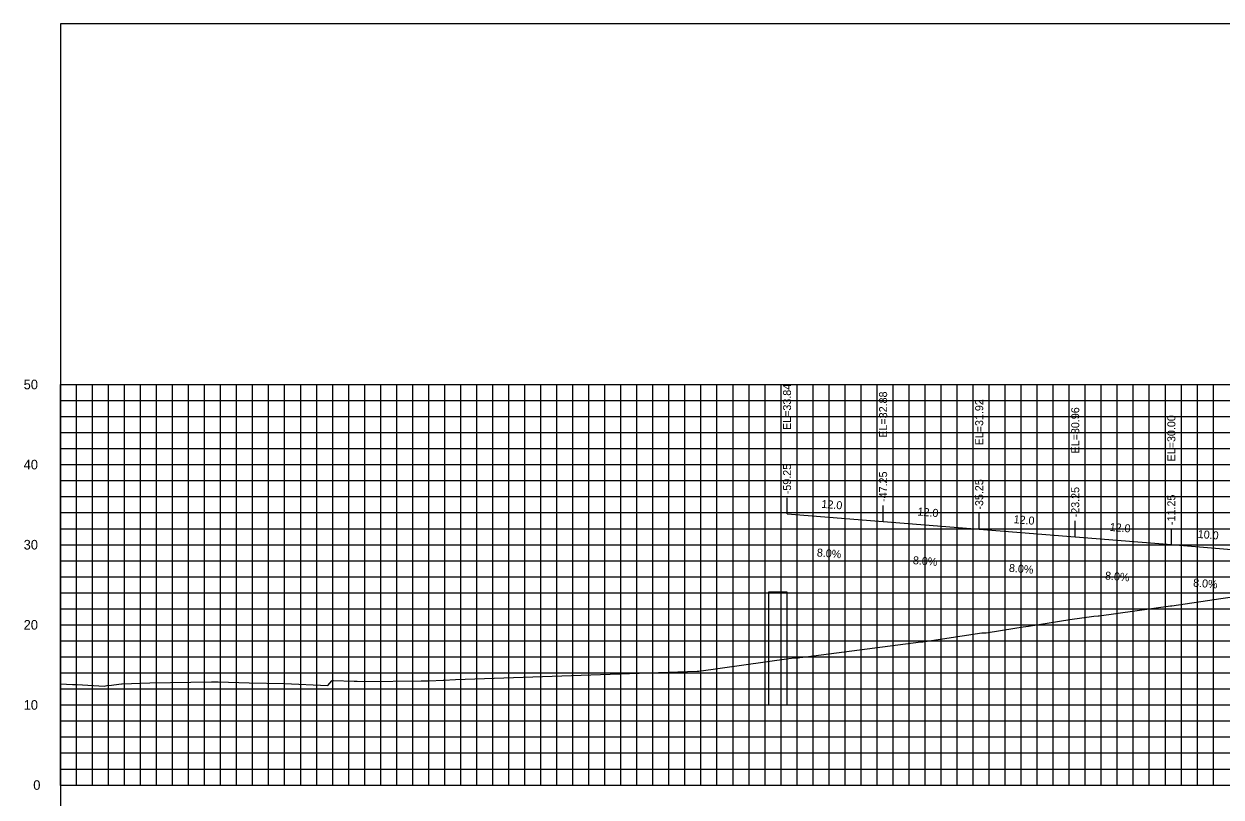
# Model space of a CAD drawing. Extents: x 1800880 to 1818864, y 245271 to 250560.
# Drawn here: x 1812098.3 to 1812247.8, y 250448.8 to 250545.3 of the extents above; entities that cross this region are included whole.
import ezdxf

# ---------------------------------------------------------------- set-up
doc = ezdxf.new("R2010")
doc.units = 0
for name, color, linetype in [('33', 7, 'Continuous'), ('ANNO-TXT', 7, 'Continuous'), ('CL-CNST', 7, 'Continuous'), ('DESIGN - DRAINAGE - Bridges', 7, 'Continuous'), ('Level 37', 7, 'Continuous'), ('Level 46', 7, 'Continuous'), ('Level 62', 7, 'Continuous'), ('SHT-BDR', 7, 'Continuous')]:
    doc.layers.add(name, color=color, linetype=linetype)

msp = doc.modelspace()

# ---------------------------------------------------------------- linework, layer by layer
at = {"layer": 'CL-CNST'}
msp.add_lwpolyline([(1812102.82, 250462.95), (1812104.33, 250462.87), (1812104.9, 250462.85), (1812108.26, 250462.67), (1812108.78, 250462.77), (1812108.86, 250462.76), (1812110.45, 250462.97), (1812110.54, 250462.97), (1812113.98, 250463.09), (1812121.68, 250463.21), (1812121.84, 250463.21), (1812122.5, 250463.19), (1812126.39, 250463.06), (1812130.74, 250463.01), (1812136.21, 250462.75), (1812136.71, 250463.34), (1812136.81, 250463.42), (1812136.84, 250463.42), (1812136.84, 250463.41), (1812136.87, 250463.38), (1812139.5, 250463.29), (1812139.89, 250463.28), (1812140.84, 250463.25), (1812147.88, 250463.34), (1812148.36, 250463.34), (1812148.84, 250463.34), (1812150.61, 250463.43), (1812150.69, 250463.43), (1812152.17, 250463.49), (1812182.34, 250464.53), (1812182.57, 250464.52), (1812193.8, 250466.12), (1812194.49, 250466.2), (1812194.55, 250466.2), (1812194.73, 250466.2), (1812194.95, 250466.2), (1812195.16, 250466.22), (1812195.93, 250466.34), (1812210.28, 250468.2), (1812210.52, 250468.19), (1812217.89, 250469.33), (1812217.95, 250469.33), (1812218.45, 250469.34), (1812222.03, 250469.91), (1812223.07, 250470.06), (1812223.71, 250470.16), (1812228.9, 250470.99), (1812231.9, 250471.42), (1812232.44, 250471.45), (1812232.57, 250471.45), (1812241.46, 250472.71), (1812241.65, 250472.71), (1812247.77, 250473.62), (1812253.41, 250474.38)], dxfattribs=at)
at = {"layer": 'DESIGN - DRAINAGE - Bridges'}
for p, q in [((1812102.76, 250500.32), (1812102.82, 250500.32)), ((1812102.82, 250450.32), (1812102.82, 250500.32)), ((1812102.76, 250490.32), (1812102.82, 250490.32)), ((1812102.76, 250480.32), (1812102.82, 250480.32)), ((1812102.76, 250470.32), (1812102.82, 250470.32)), ((1812102.76, 250460.32), (1812102.82, 250460.32)), ((1812102.76, 250450.32), (1812102.82, 250450.32)), ((1812102.82, 250450.32), (1812402.82, 250450.32)), ((1812102.82, 250450.26), (1812102.82, 250450.32)), ((1812112.82, 250450.26), (1812112.82, 250450.32)), ((1812122.82, 250450.26), (1812122.82, 250450.32)), ((1812132.82, 250450.26), (1812132.82, 250450.32)), ((1812142.82, 250450.26), (1812142.82, 250450.32)), ((1812152.82, 250450.26), (1812152.82, 250450.32)), ((1812162.82, 250450.26), (1812162.82, 250450.32)), ((1812172.82, 250450.26), (1812172.82, 250450.32)), ((1812182.82, 250450.26), (1812182.82, 250450.32)), ((1812192.82, 250450.26), (1812192.82, 250450.32)), ((1812202.82, 250450.26), (1812202.82, 250450.32)), ((1812212.82, 250450.26), (1812212.82, 250450.32)), ((1812222.82, 250450.26), (1812222.82, 250450.32)), ((1812232.82, 250450.26), (1812232.82, 250450.32)), ((1812242.82, 250450.26), (1812242.82, 250450.32))]:
    msp.add_line(p, q, dxfattribs=at)
at = {"layer": 'Level 37'}
for p, q in [((1812193.57, 250484.17), (1812193.57, 250486.17)), ((1812205.57, 250483.21), (1812205.57, 250485.21)), ((1812217.57, 250482.25), (1812217.57, 250484.25)), ((1812229.57, 250481.29), (1812229.57, 250483.29)), ((1812241.57, 250480.33), (1812241.57, 250482.33))]:
    msp.add_line(p, q, dxfattribs=at)
msp.add_lwpolyline([(1812102.82, 250355.32), (1812402.82, 250355.32), (1812402.82, 250545.32), (1812102.82, 250545.32)], close=True, dxfattribs=at)
at = {"layer": 'Level 46'}
for p, q in [((1812102.82, 250500.32), (1812402.82, 250500.32)), ((1812102.82, 250450.32), (1812102.82, 250500.32)), ((1812104.82, 250450.32), (1812104.82, 250500.32)), ((1812106.82, 250450.32), (1812106.82, 250500.32)), ((1812108.82, 250450.32), (1812108.82, 250500.32)), ((1812110.82, 250450.32), (1812110.82, 250500.32)), ((1812112.82, 250450.32), (1812112.82, 250500.32)), ((1812114.82, 250450.32), (1812114.82, 250500.32)), ((1812116.82, 250450.32), (1812116.82, 250500.32)), ((1812118.82, 250450.32), (1812118.82, 250500.32)), ((1812120.82, 250450.32), (1812120.82, 250500.32)), ((1812122.82, 250450.32), (1812122.82, 250500.32)), ((1812124.82, 250450.32), (1812124.82, 250500.32)), ((1812126.82, 250450.32), (1812126.82, 250500.32)), ((1812128.82, 250450.32), (1812128.82, 250500.32)), ((1812130.82, 250450.32), (1812130.82, 250500.32)), ((1812132.82, 250450.32), (1812132.82, 250500.32)), ((1812134.82, 250450.32), (1812134.82, 250500.32)), ((1812136.82, 250450.32), (1812136.82, 250500.32)), ((1812138.82, 250450.32), (1812138.82, 250500.32)), ((1812140.82, 250450.32), (1812140.82, 250500.32)), ((1812142.82, 250450.32), (1812142.82, 250500.32)), ((1812144.82, 250450.32), (1812144.82, 250500.32)), ((1812146.82, 250450.32), (1812146.82, 250500.32)), ((1812148.82, 250450.32), (1812148.82, 250500.32)), ((1812150.82, 250450.32), (1812150.82, 250500.32)), ((1812152.82, 250450.32), (1812152.82, 250500.32)), ((1812154.82, 250450.32), (1812154.82, 250500.32)), ((1812156.82, 250450.32), (1812156.82, 250500.32)), ((1812158.82, 250450.32), (1812158.82, 250500.32)), ((1812160.82, 250450.32), (1812160.82, 250500.32)), ((1812162.82, 250450.32), (1812162.82, 250500.32)), ((1812164.82, 250450.32), (1812164.82, 250500.32)), ((1812166.82, 250450.32), (1812166.82, 250500.32)), ((1812168.82, 250450.32), (1812168.82, 250500.32)), ((1812170.82, 250450.32), (1812170.82, 250500.32)), ((1812172.82, 250450.32), (1812172.82, 250500.32)), ((1812174.82, 250450.32), (1812174.82, 250500.32)), ((1812176.82, 250450.32), (1812176.82, 250500.32)), ((1812178.82, 250450.32), (1812178.82, 250500.32)), ((1812180.82, 250450.32), (1812180.82, 250500.32)), ((1812182.82, 250450.32), (1812182.82, 250500.32)), ((1812184.82, 250450.32), (1812184.82, 250500.32)), ((1812186.82, 250450.32), (1812186.82, 250500.32)), ((1812188.82, 250450.32), (1812188.82, 250500.32)), ((1812190.82, 250450.32), (1812190.82, 250500.32)), ((1812192.82, 250450.32), (1812192.82, 250500.32)), ((1812194.82, 250450.32), (1812194.82, 250500.32)), ((1812196.82, 250450.32), (1812196.82, 250500.32)), ((1812198.82, 250450.32), (1812198.82, 250500.32)), ((1812200.82, 250450.32), (1812200.82, 250500.32)), ((1812202.82, 250450.32), (1812202.82, 250500.32)), ((1812204.82, 250450.32), (1812204.82, 250500.32)), ((1812206.82, 250450.32), (1812206.82, 250500.32)), ((1812208.82, 250450.32), (1812208.82, 250500.32)), ((1812210.82, 250450.32), (1812210.82, 250500.32)), ((1812212.82, 250450.32), (1812212.82, 250500.32)), ((1812214.82, 250450.32), (1812214.82, 250500.32)), ((1812216.82, 250450.32), (1812216.82, 250500.32)), ((1812218.82, 250450.32), (1812218.82, 250500.32)), ((1812220.82, 250450.32), (1812220.82, 250500.32)), ((1812222.82, 250450.32), (1812222.82, 250500.32)), ((1812224.82, 250450.32), (1812224.82, 250500.32)), ((1812226.82, 250450.32), (1812226.82, 250500.32)), ((1812228.82, 250450.32), (1812228.82, 250500.32)), ((1812230.82, 250450.32), (1812230.82, 250500.32)), ((1812232.82, 250450.32), (1812232.82, 250500.32)), ((1812234.82, 250450.32), (1812234.82, 250500.32)), ((1812236.82, 250450.32), (1812236.82, 250500.32)), ((1812238.82, 250450.32), (1812238.82, 250500.32)), ((1812240.82, 250450.32), (1812240.82, 250500.32)), ((1812242.82, 250450.32), (1812242.82, 250500.32)), ((1812244.82, 250450.32), (1812244.82, 250500.32)), ((1812246.82, 250450.32), (1812246.82, 250500.32)), ((1812102.82, 250498.32), (1812402.82, 250498.32)), ((1812102.82, 250496.32), (1812402.82, 250496.32)), ((1812102.82, 250494.32), (1812402.82, 250494.32)), ((1812102.82, 250492.32), (1812402.82, 250492.32)), ((1812102.82, 250490.32), (1812402.82, 250490.32)), ((1812102.82, 250488.32), (1812402.82, 250488.32)), ((1812102.82, 250486.32), (1812402.82, 250486.32)), ((1812102.82, 250484.32), (1812402.82, 250484.32)), ((1812102.82, 250482.32), (1812402.82, 250482.32)), ((1812102.82, 250480.32), (1812402.82, 250480.32)), ((1812102.82, 250478.32), (1812402.82, 250478.32)), ((1812102.82, 250476.32), (1812402.82, 250476.32)), ((1812102.82, 250474.32), (1812402.82, 250474.32)), ((1812102.82, 250472.32), (1812402.82, 250472.32)), ((1812102.82, 250470.32), (1812402.82, 250470.32)), ((1812102.82, 250468.32), (1812402.82, 250468.32)), ((1812102.82, 250466.32), (1812402.82, 250466.32)), ((1812102.82, 250464.32), (1812402.82, 250464.32)), ((1812102.82, 250462.32), (1812402.82, 250462.32)), ((1812102.82, 250460.32), (1812402.82, 250460.32)), ((1812102.82, 250458.32), (1812402.82, 250458.32)), ((1812102.82, 250456.32), (1812402.82, 250456.32)), ((1812102.82, 250454.32), (1812402.82, 250454.32)), ((1812102.82, 250452.32), (1812402.82, 250452.32)), ((1812102.82, 250450.32), (1812402.82, 250450.32))]:
    msp.add_line(p, q, dxfattribs=at)
at = {"layer": 'Level 62'}
msp.add_lwpolyline([(1812193.57, 250484.17), (1812205.57, 250483.21), (1812217.57, 250482.25), (1812229.57, 250481.29), (1812241.57, 250480.33), (1812251.57, 250479.53), (1812252.82, 250479.43)], dxfattribs=at)
msp.add_lwpolyline([(1812191.24, 250460.32), (1812193.57, 250460.32), (1812193.57, 250474.41), (1812191.24, 250474.41)], close=True, dxfattribs=at)

# ---------------------------------------------------------------- texts
at = {"layer": '33'}
for s, p in [('50', (1812098.22, 250499.72)), ('40', (1812098.22, 250489.72)), ('30', (1812098.22, 250479.72)), ('20', (1812098.22, 250469.72)), ('10', (1812098.22, 250459.72)), ('0', (1812099.42, 250449.72))]:
    msp.add_text(s, height=1.2, dxfattribs=at).set_placement(p)
at = {"layer": 'ANNO-TXT'}
for s, p in [('12.0', (1812197.84, 250484.93)), ('12.0', (1812209.84, 250483.97)), ('12.0', (1812221.84, 250483.01)), ('12.0', (1812233.84, 250482.05)), ('10.0', (1812244.84, 250481.17)), ('8.0%', (1812197.26, 250478.86)), ('8.0%', (1812209.26, 250477.9)), ('8.0%', (1812221.26, 250476.94)), ('8.0%', (1812233.26, 250475.98)), ('8.0%', (1812244.26, 250475.1))]:
    msp.add_text(s, height=1, rotation=355.4261, dxfattribs=at).set_placement(p)
at = {"layer": 'DESIGN - DRAINAGE - Bridges'}
msp.add_text('-', height=0.0001, dxfattribs=at).set_placement((1812102.82, 250450.32))
at = {"layer": 'SHT-BDR'}
for s, p in [('EL=33.84', (1812194.07, 250494.64)), ('EL=32.88', (1812206.07, 250493.68)), ('EL=31.92', (1812218.07, 250492.72)), ('EL=30.96', (1812230.07, 250491.71)), ('EL=30.00', (1812242.07, 250490.72)), ('-59.25', (1812194.07, 250486.62)), ('-47.25', (1812206.07, 250485.66)), ('-35.25', (1812218.07, 250484.7)), ('-23.25', (1812230.07, 250483.74)), ('-11.25', (1812242.07, 250482.78))]:
    msp.add_text(s, height=1, rotation=90, dxfattribs=at).set_placement(p)

doc.saveas('drawing.dxf')
